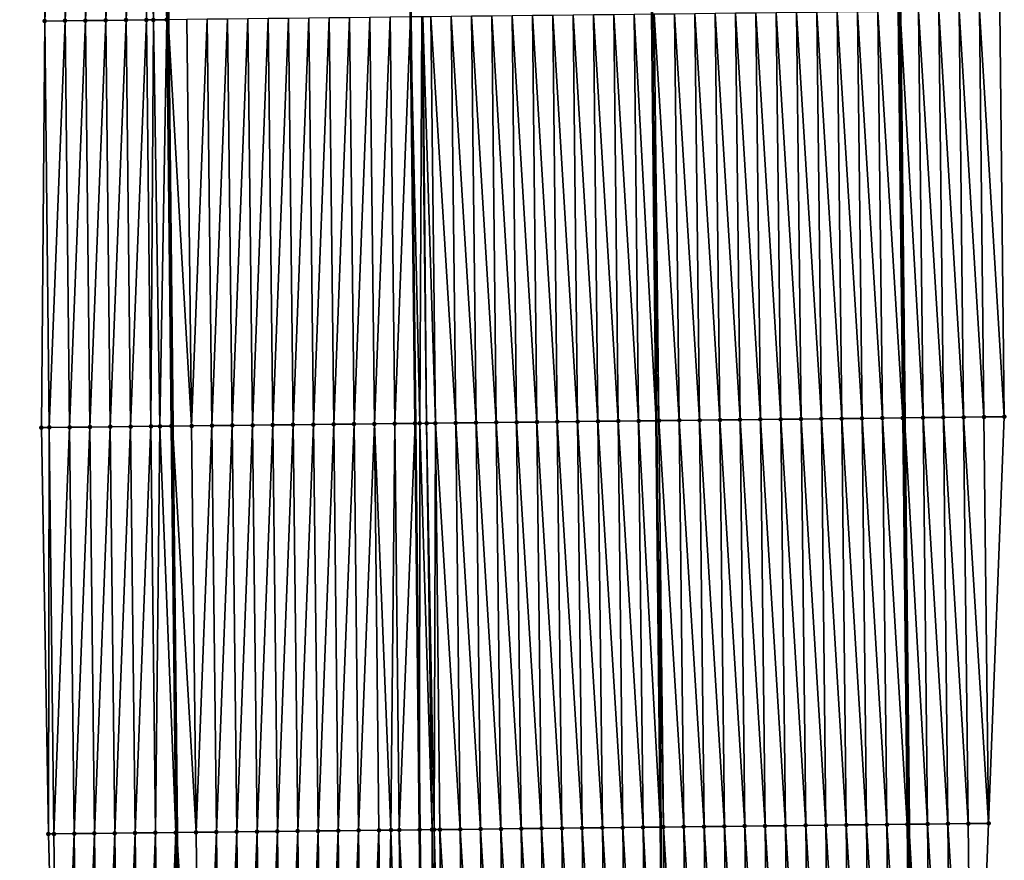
# Model space of a CAD drawing. Header units: feet. Extents: x 2010743 to 2022806, y 818705 to 837694.
# Tile 321 of 531: x 2011468 to 2011517, y 829312 to 829354. Entities that reach past the tile are written whole.
import ezdxf

# ---------------------------------------------------------------- set-up
doc = ezdxf.new("R2010")
doc.units = ezdxf.units.FT
doc.header["$MEASUREMENT"] = 0
for name, color, linetype, lineweight in [('EP_Travel Lane', 172, 'Continuous', 53), ('Road Shots', 141, 'Continuous', 100), ('STRIPING', 60, 'Continuous', 53)]:
    doc.layers.add(name, color=color, linetype=linetype, lineweight=lineweight)
doc.layers.add('I-77-MM17-21_NB-Surface-Border', color=7, linetype='Continuous')
doc.layers.add('I-77-MM17-21_NB-Surface-TIN', color=7, linetype='Continuous')

msp = doc.modelspace()

# ---------------------------------------------------------------- linework, layer by layer
at = {"layer": 'EP_Travel Lane'}
for points in [[(2011510.073, 829513.959, 319.701), (2011510.275, 829493.961, 319.572), (2011510.478, 829473.962, 319.456), (2011510.68, 829453.964, 319.32), (2011510.889, 829433.977, 319.204), (2011511.101, 829413.978, 319.111), (2011511.313, 829393.98, 319.007), (2011511.525, 829373.981, 318.9), (2011511.737, 829353.983, 318.742), (2011511.948, 829333.984, 318.616), (2011512.16, 829313.986, 318.464), (2011512.372, 829293.987, 318.354), (2011512.584, 829273.989, 318.244), (2011512.796, 829253.99, 318.126)], [(2011474.052, 829513.574, 319.955), (2011474.254, 829493.575, 319.824), (2011474.456, 829473.577, 319.69), (2011474.658, 829453.578, 319.544), (2011474.868, 829433.572, 319.424), (2011475.08, 829413.574, 319.31), (2011475.292, 829393.575, 319.206), (2011475.504, 829373.576, 319.098), (2011475.715, 829353.578, 318.956), (2011475.927, 829333.579, 318.852), (2011476.139, 829313.581, 318.726), (2011476.351, 829293.582, 318.597), (2011476.563, 829273.584, 318.471), (2011476.775, 829253.585, 318.372)]]:
    msp.add_polyline3d(points, dxfattribs=at)
at = {"layer": 'I-77-MM17-21_NB-Surface-Border', "color": 3, "linetype": 'Continuous', "lineweight": -3}
for points in [[(2011512.88, 829513.99, 319.618), (2011513.093, 829493.992, 319.485), (2011513.307, 829473.993, 319.372), (2011514.52, 829454.005, 319.215), (2011514.741, 829434.021, 319.101), (2011515.965, 829414.033, 318.979), (2011516.189, 829394.035, 318.871), (2011516.413, 829374.037, 318.757), (2011516.637, 829354.038, 318.609), (2011516.861, 829334.04, 318.463), (2011516.085, 829314.03, 318.341), (2011515.309, 829294.021, 318.255), (2011514.534, 829274.011, 318.177), (2011514.758, 829254.012, 318.068)], [(2011470.951, 829253.521, 318.21), (2011470.584, 829273.518, 318.318), (2011470.355, 829293.516, 318.447), (2011469.819, 829313.511, 318.565), (2011469.473, 829333.508, 318.682), (2011469.64, 829353.511, 318.801), (2011469.416, 829373.509, 318.931), (2011469.192, 829393.507, 319.056), (2011468.968, 829413.506, 319.161), (2011468.744, 829433.504, 319.267), (2011468.409, 829453.513, 319.373), (2011468.695, 829473.516, 319.535), (2011468.477, 829493.514, 319.673), (2011468.407, 829513.514, 319.807)]]:
    msp.add_polyline3d(points, dxfattribs=at)
at = {"layer": 'I-77-MM17-21_NB-Surface-TIN', "color": 128, "linetype": 'Continuous', "lineweight": -3}
for points in [[(2011469.64, 829353.511, 318.801), (2011470.416, 829373.52, 318.96), (2011469.416, 829373.509, 318.931)], [(2011469.64, 829353.511, 318.801), (2011470.64, 829353.522, 318.831), (2011470.416, 829373.52, 318.96)], [(2011470.64, 829353.522, 318.831), (2011471.416, 829373.531, 318.989), (2011470.416, 829373.52, 318.96)], [(2011470.64, 829353.522, 318.831), (2011471.64, 829353.533, 318.86), (2011471.416, 829373.531, 318.989)], [(2011471.64, 829353.533, 318.86), (2011472.416, 829373.542, 319.024), (2011471.416, 829373.531, 318.989)], [(2011471.64, 829353.533, 318.86), (2011472.64, 829353.544, 318.887), (2011472.416, 829373.542, 319.024)], [(2011472.64, 829353.544, 318.887), (2011473.416, 829373.553, 319.036), (2011472.416, 829373.542, 319.024)], [(2011472.64, 829353.544, 318.887), (2011473.64, 829353.555, 318.908), (2011473.416, 829373.553, 319.036)], [(2011473.64, 829353.555, 318.908), (2011474.416, 829373.564, 319.071), (2011473.416, 829373.553, 319.036)], [(2011473.64, 829353.555, 318.908), (2011474.64, 829353.566, 318.938), (2011474.416, 829373.564, 319.071)], [(2011474.989, 829353.57, 318.957), (2011474.816, 829373.569, 319.1), (2011474.416, 829373.564, 319.071)], [(2011474.64, 829353.566, 318.938), (2011474.989, 829353.57, 318.957), (2011474.416, 829373.564, 319.071)], [(2011475.64, 829353.577, 318.954), (2011475.416, 829373.575, 319.098), (2011474.816, 829373.569, 319.1)], [(2011474.989, 829353.57, 318.957), (2011475.64, 829353.577, 318.954), (2011474.816, 829373.569, 319.1)], [(2011475.64, 829353.577, 318.954), (2011475.715, 829353.578, 318.956), (2011475.416, 829373.575, 319.098)], [(2011497.863, 829333.825, 318.855), (2011497.638, 829353.823, 318.97), (2011496.639, 829353.812, 318.981)], [(2011498.862, 829333.836, 318.848), (2011498.638, 829353.835, 318.961), (2011497.638, 829353.823, 318.97)], [(2011497.863, 829333.825, 318.855), (2011498.862, 829333.836, 318.848), (2011497.638, 829353.823, 318.97)], [(2011498.638, 829353.835, 318.961), (2011499.729, 829333.846, 318.833), (2011499.518, 829353.845, 318.946)], [(2011498.862, 829333.836, 318.848), (2011499.729, 829333.846, 318.833), (2011498.638, 829353.835, 318.961)], [(2011499.862, 829333.848, 318.83), (2011499.638, 829353.846, 318.944), (2011499.518, 829353.845, 318.946)], [(2011499.862, 829333.848, 318.83), (2011499.518, 829353.845, 318.946), (2011499.729, 829333.846, 318.833)], [(2011500.862, 829333.859, 318.811), (2011500.638, 829353.857, 318.933), (2011499.638, 829353.846, 318.944)], [(2011499.862, 829333.848, 318.83), (2011500.862, 829333.859, 318.811), (2011499.638, 829353.846, 318.944)], [(2011501.862, 829333.87, 318.782), (2011501.638, 829353.869, 318.907), (2011500.638, 829353.857, 318.933)], [(2011500.862, 829333.859, 318.811), (2011501.862, 829333.87, 318.782), (2011500.638, 829353.857, 318.933)], [(2011502.862, 829333.882, 318.765), (2011502.638, 829353.88, 318.89), (2011501.638, 829353.869, 318.907)], [(2011501.862, 829333.87, 318.782), (2011502.862, 829333.882, 318.765), (2011501.638, 829353.869, 318.907)], [(2011503.862, 829333.893, 318.748), (2011503.638, 829353.891, 318.878), (2011502.638, 829353.88, 318.89)], [(2011502.862, 829333.882, 318.765), (2011503.862, 829333.893, 318.748), (2011502.638, 829353.88, 318.89)], [(2011504.862, 829333.904, 318.733), (2011504.638, 829353.902, 318.87), (2011503.638, 829353.891, 318.878)], [(2011503.862, 829333.893, 318.748), (2011504.862, 829333.904, 318.733), (2011503.638, 829353.891, 318.878)], [(2011505.862, 829333.915, 318.723), (2011505.638, 829353.914, 318.861), (2011504.638, 829353.902, 318.87)], [(2011504.862, 829333.904, 318.733), (2011505.862, 829333.915, 318.723), (2011504.638, 829353.902, 318.87)], [(2011506.862, 829333.927, 318.713), (2011506.638, 829353.925, 318.85), (2011505.638, 829353.914, 318.861)], [(2011505.862, 829333.915, 318.723), (2011506.862, 829333.927, 318.713), (2011505.638, 829353.914, 318.861)], [(2011507.862, 829333.938, 318.699), (2011507.638, 829353.936, 318.836), (2011506.638, 829353.925, 318.85)], [(2011506.862, 829333.927, 318.713), (2011507.862, 829333.938, 318.699), (2011506.638, 829353.925, 318.85)], [(2011508.862, 829333.949, 318.683), (2011508.638, 829353.947, 318.822), (2011507.638, 829353.936, 318.836)], [(2011507.862, 829333.938, 318.699), (2011508.862, 829333.949, 318.683), (2011507.638, 829353.936, 318.836)], [(2011509.862, 829333.96, 318.667), (2011509.638, 829353.959, 318.81), (2011508.638, 829353.947, 318.822)], [(2011508.862, 829333.949, 318.683), (2011509.862, 829333.96, 318.667), (2011508.638, 829353.947, 318.822)], [(2011510.862, 829333.972, 318.654), (2011510.638, 829353.97, 318.79), (2011509.638, 829353.959, 318.81)], [(2011509.862, 829333.96, 318.667), (2011510.862, 829333.972, 318.654), (2011509.638, 829353.959, 318.81)], [(2011511.862, 829333.983, 318.618), (2011511.638, 829353.982, 318.745), (2011510.638, 829353.97, 318.79)], [(2011510.862, 829333.972, 318.654), (2011511.862, 829333.983, 318.618), (2011510.638, 829353.97, 318.79)], [(2011511.638, 829353.982, 318.745), (2011511.948, 829333.984, 318.616), (2011511.737, 829353.983, 318.742)], [(2011511.862, 829333.983, 318.618), (2011511.948, 829333.984, 318.616), (2011511.638, 829353.982, 318.745)], [(2011512.862, 829333.995, 318.596), (2011512.638, 829353.993, 318.721), (2011511.737, 829353.983, 318.742)], [(2011512.862, 829333.995, 318.596), (2011511.737, 829353.983, 318.742), (2011511.948, 829333.984, 318.616)], [(2011513.861, 829334.006, 318.562), (2011513.637, 829354.004, 318.691), (2011512.638, 829353.993, 318.721)], [(2011512.862, 829333.995, 318.596), (2011513.861, 829334.006, 318.562), (2011512.638, 829353.993, 318.721)], [(2011514.861, 829334.017, 318.522), (2011514.637, 829354.016, 318.666), (2011513.637, 829354.004, 318.691)], [(2011513.861, 829334.006, 318.562), (2011514.861, 829334.017, 318.522), (2011513.637, 829354.004, 318.691)], [(2011515.861, 829334.029, 318.491), (2011515.637, 829354.027, 318.637), (2011514.637, 829354.016, 318.666)], [(2011514.861, 829334.017, 318.522), (2011515.861, 829334.029, 318.491), (2011514.637, 829354.016, 318.666)], [(2011516.861, 829334.04, 318.463), (2011516.637, 829354.038, 318.609), (2011515.637, 829354.027, 318.637)], [(2011515.861, 829334.029, 318.491), (2011516.861, 829334.04, 318.463), (2011515.637, 829354.027, 318.637)], [(2011469.473, 829333.508, 318.682), (2011469.864, 829333.512, 318.694), (2011469.64, 829353.511, 318.801)], [(2011469.864, 829333.512, 318.694), (2011470.64, 829353.522, 318.831), (2011469.64, 829353.511, 318.801)], [(2011469.864, 829333.512, 318.694), (2011470.864, 829333.523, 318.72), (2011470.64, 829353.522, 318.831)], [(2011470.864, 829333.523, 318.72), (2011471.64, 829353.533, 318.86), (2011470.64, 829353.522, 318.831)], [(2011470.864, 829333.523, 318.72), (2011471.864, 829333.534, 318.749), (2011471.64, 829353.533, 318.86)], [(2011471.864, 829333.534, 318.749), (2011472.64, 829353.544, 318.887), (2011471.64, 829353.533, 318.86)], [(2011471.864, 829333.534, 318.749), (2011472.864, 829333.545, 318.784), (2011472.64, 829353.544, 318.887)], [(2011472.864, 829333.545, 318.784), (2011473.64, 829353.555, 318.908), (2011472.64, 829353.544, 318.887)], [(2011472.864, 829333.545, 318.784), (2011473.864, 829333.556, 318.806), (2011473.64, 829353.555, 318.908)], [(2011473.864, 829333.556, 318.806), (2011474.64, 829353.566, 318.938), (2011473.64, 829353.555, 318.908)], [(2011473.864, 829333.556, 318.806), (2011474.864, 829333.568, 318.838), (2011474.64, 829353.566, 318.938)], [(2011474.864, 829333.568, 318.838), (2011474.989, 829353.57, 318.957), (2011474.64, 829353.566, 318.938)], [(2011474.864, 829333.568, 318.838), (2011475.304, 829333.572, 318.852), (2011474.989, 829353.57, 318.957)], [(2011475.304, 829333.572, 318.852), (2011475.64, 829353.577, 318.954), (2011474.989, 829353.57, 318.957)], [(2011475.304, 829333.572, 318.852), (2011475.864, 829333.579, 318.852), (2011475.64, 829353.577, 318.954)], [(2011475.64, 829353.577, 318.954), (2011475.927, 829333.579, 318.852), (2011475.715, 829353.578, 318.956)], [(2011475.864, 829333.579, 318.852), (2011475.927, 829333.579, 318.852), (2011475.64, 829353.577, 318.954)], [(2011476.864, 829333.59, 318.861), (2011476.64, 829353.588, 318.97), (2011475.715, 829353.578, 318.956)], [(2011476.864, 829333.59, 318.861), (2011475.715, 829353.578, 318.956), (2011475.927, 829333.579, 318.852)], [(2011476.864, 829333.59, 318.861), (2011477.64, 829353.599, 318.982), (2011476.64, 829353.588, 318.97)], [(2011476.864, 829333.59, 318.861), (2011477.864, 829333.601, 318.871), (2011477.64, 829353.599, 318.982)], [(2011477.864, 829333.601, 318.871), (2011478.64, 829353.61, 318.995), (2011477.64, 829353.599, 318.982)], [(2011477.864, 829333.601, 318.871), (2011478.864, 829333.612, 318.884), (2011478.64, 829353.61, 318.995)], [(2011478.864, 829333.612, 318.884), (2011479.64, 829353.622, 319.009), (2011478.64, 829353.61, 318.995)], [(2011478.864, 829333.612, 318.884), (2011479.864, 829333.623, 318.899), (2011479.64, 829353.622, 319.009)], [(2011479.864, 829333.623, 318.899), (2011480.64, 829353.633, 319.021), (2011479.64, 829353.622, 319.009)], [(2011479.864, 829333.623, 318.899), (2011480.864, 829333.634, 318.912), (2011480.64, 829353.633, 319.021)], [(2011480.864, 829333.634, 318.912), (2011481.639, 829353.644, 319.031), (2011480.64, 829353.633, 319.021)], [(2011480.864, 829333.634, 318.912), (2011481.864, 829333.645, 318.921), (2011481.639, 829353.644, 319.031)], [(2011481.864, 829333.645, 318.921), (2011482.639, 829353.655, 319.041), (2011481.639, 829353.644, 319.031)], [(2011481.864, 829333.645, 318.921), (2011482.863, 829333.657, 318.935), (2011482.639, 829353.655, 319.041)], [(2011482.863, 829333.657, 318.935), (2011483.639, 829353.666, 319.052), (2011482.639, 829353.655, 319.041)], [(2011482.863, 829333.657, 318.935), (2011483.863, 829333.668, 318.948), (2011483.639, 829353.666, 319.052)], [(2011483.863, 829333.668, 318.948), (2011484.639, 829353.677, 319.066), (2011483.639, 829353.666, 319.052)], [(2011483.863, 829333.668, 318.948), (2011484.863, 829333.679, 318.961), (2011484.639, 829353.677, 319.066)], [(2011484.863, 829333.679, 318.961), (2011485.639, 829353.688, 319.083), (2011484.639, 829353.677, 319.066)], [(2011484.863, 829333.679, 318.961), (2011485.863, 829333.69, 318.976), (2011485.639, 829353.688, 319.083)], [(2011485.863, 829333.69, 318.976), (2011486.639, 829353.699, 319.104), (2011485.639, 829353.688, 319.083)], [(2011485.863, 829333.69, 318.976), (2011486.863, 829333.701, 318.996), (2011486.639, 829353.699, 319.104)], [(2011486.863, 829333.701, 318.996), (2011487.639, 829353.711, 319.111), (2011486.639, 829353.699, 319.104)], [(2011486.863, 829333.701, 318.996), (2011487.863, 829333.712, 319.004), (2011487.639, 829353.711, 319.111)], [(2011488.098, 829333.715, 319.004), (2011488.203, 829353.717, 319.12), (2011487.639, 829353.711, 319.111)], [(2011488.098, 829333.715, 319.004), (2011487.639, 829353.711, 319.111), (2011487.863, 829333.712, 319.004)], [(2011488.098, 829333.715, 319.004), (2011488.43, 829333.719, 319.003), (2011488.203, 829353.717, 319.12)], [(2011488.43, 829333.719, 319.003), (2011488.246, 829353.717, 319.12), (2011488.203, 829353.717, 319.12)], [(2011488.863, 829333.723, 318.998), (2011488.639, 829353.722, 319.117), (2011488.246, 829353.717, 319.12)], [(2011488.43, 829333.719, 319.003), (2011488.863, 829333.723, 318.998), (2011488.246, 829353.717, 319.12)], [(2011489.863, 829333.735, 318.98), (2011489.639, 829353.733, 319.1), (2011488.639, 829353.722, 319.117)], [(2011488.863, 829333.723, 318.998), (2011489.863, 829333.735, 318.98), (2011488.639, 829353.722, 319.117)], [(2011490.863, 829333.746, 318.963), (2011490.639, 829353.744, 319.082), (2011489.639, 829353.733, 319.1)], [(2011489.863, 829333.735, 318.98), (2011490.863, 829333.746, 318.963), (2011489.639, 829353.733, 319.1)], [(2011491.863, 829333.757, 318.943), (2011491.639, 829353.756, 319.063), (2011490.639, 829353.744, 319.082)], [(2011490.863, 829333.746, 318.963), (2011491.863, 829333.757, 318.943), (2011490.639, 829353.744, 319.082)], [(2011492.863, 829333.769, 318.928), (2011492.639, 829353.767, 319.046), (2011491.639, 829353.756, 319.063)], [(2011491.863, 829333.757, 318.943), (2011492.863, 829333.769, 318.928), (2011491.639, 829353.756, 319.063)], [(2011493.863, 829333.78, 318.915), (2011493.639, 829353.778, 319.03), (2011492.639, 829353.767, 319.046)], [(2011492.863, 829333.769, 318.928), (2011493.863, 829333.78, 318.915), (2011492.639, 829353.767, 319.046)], [(2011494.863, 829333.791, 318.894), (2011494.639, 829353.79, 319.012), (2011493.639, 829353.778, 319.03)], [(2011493.863, 829333.78, 318.915), (2011494.863, 829333.791, 318.894), (2011493.639, 829353.778, 319.03)], [(2011495.863, 829333.803, 318.877), (2011495.639, 829353.801, 318.996), (2011494.639, 829353.79, 319.012)], [(2011494.863, 829333.791, 318.894), (2011495.863, 829333.803, 318.877), (2011494.639, 829353.79, 319.012)], [(2011496.863, 829333.814, 318.864), (2011496.639, 829353.812, 318.981), (2011495.639, 829353.801, 318.996)], [(2011495.863, 829333.803, 318.877), (2011496.863, 829333.814, 318.864), (2011495.639, 829353.801, 318.996)], [(2011496.863, 829333.814, 318.864), (2011497.863, 829333.825, 318.855), (2011496.639, 829353.812, 318.981)], [(2011510.086, 829313.962, 318.516), (2011509.862, 829333.96, 318.667), (2011508.862, 829333.949, 318.683)], [(2011511.086, 829313.974, 318.499), (2011510.862, 829333.972, 318.654), (2011509.862, 829333.96, 318.667)], [(2011510.086, 829313.962, 318.516), (2011511.086, 829313.974, 318.499), (2011509.862, 829333.96, 318.667)], [(2011512.086, 829313.985, 318.467), (2011511.862, 829333.983, 318.618), (2011510.862, 829333.972, 318.654)], [(2011511.086, 829313.974, 318.499), (2011512.086, 829313.985, 318.467), (2011510.862, 829333.972, 318.654)], [(2011511.862, 829333.983, 318.618), (2011512.16, 829313.986, 318.464), (2011511.948, 829333.984, 318.616)], [(2011512.086, 829313.985, 318.467), (2011512.16, 829313.986, 318.464), (2011511.862, 829333.983, 318.618)], [(2011513.086, 829313.996, 318.431), (2011512.862, 829333.995, 318.596), (2011511.948, 829333.984, 318.616)], [(2011513.086, 829313.996, 318.431), (2011511.948, 829333.984, 318.616), (2011512.16, 829313.986, 318.464)], [(2011514.085, 829314.008, 318.398), (2011513.861, 829334.006, 318.562), (2011512.862, 829333.995, 318.596)], [(2011513.086, 829313.996, 318.431), (2011514.085, 829314.008, 318.398), (2011512.862, 829333.995, 318.596)], [(2011515.085, 829314.019, 318.368), (2011514.861, 829334.017, 318.522), (2011513.861, 829334.006, 318.562)], [(2011514.085, 829314.008, 318.398), (2011515.085, 829314.019, 318.368), (2011513.861, 829334.006, 318.562)], [(2011516.085, 829314.03, 318.341), (2011515.861, 829334.029, 318.491), (2011514.861, 829334.017, 318.522)], [(2011515.085, 829314.019, 318.368), (2011516.085, 829314.03, 318.341), (2011514.861, 829334.017, 318.522)], [(2011516.085, 829314.03, 318.341), (2011516.861, 829334.04, 318.463), (2011515.861, 829334.029, 318.491)], [(2011469.819, 829313.511, 318.565), (2011469.864, 829333.512, 318.694), (2011469.473, 829333.508, 318.682)], [(2011469.819, 829313.511, 318.565), (2011470.088, 829313.514, 318.573), (2011469.864, 829333.512, 318.694)], [(2011470.088, 829313.514, 318.573), (2011470.864, 829333.523, 318.72), (2011469.864, 829333.512, 318.694)], [(2011470.088, 829313.514, 318.573), (2011471.088, 829313.525, 318.603), (2011470.864, 829333.523, 318.72)], [(2011471.088, 829313.525, 318.603), (2011471.864, 829333.534, 318.749), (2011470.864, 829333.523, 318.72)], [(2011471.088, 829313.525, 318.603), (2011472.088, 829313.536, 318.63), (2011471.864, 829333.534, 318.749)], [(2011472.088, 829313.536, 318.63), (2011472.864, 829333.545, 318.784), (2011471.864, 829333.534, 318.749)], [(2011472.088, 829313.536, 318.63), (2011473.088, 829313.547, 318.661), (2011472.864, 829333.545, 318.784)], [(2011473.088, 829313.547, 318.661), (2011473.864, 829333.556, 318.806), (2011472.864, 829333.545, 318.784)], [(2011473.088, 829313.547, 318.661), (2011474.088, 829313.558, 318.69), (2011473.864, 829333.556, 318.806)], [(2011474.088, 829313.558, 318.69), (2011474.864, 829333.568, 318.838), (2011473.864, 829333.556, 318.806)], [(2011474.088, 829313.558, 318.69), (2011475.088, 829313.569, 318.723), (2011474.864, 829333.568, 318.838)], [(2011475.088, 829313.569, 318.723), (2011475.304, 829333.572, 318.852), (2011474.864, 829333.568, 318.838)], [(2011475.088, 829313.569, 318.723), (2011476.088, 829313.58, 318.725), (2011475.304, 829333.572, 318.852)], [(2011476.088, 829313.58, 318.725), (2011475.864, 829333.579, 318.852), (2011475.304, 829333.572, 318.852)], [(2011475.864, 829333.579, 318.852), (2011476.139, 829313.581, 318.726), (2011475.927, 829333.579, 318.852)], [(2011476.088, 829313.58, 318.725), (2011476.139, 829313.581, 318.726), (2011475.864, 829333.579, 318.852)], [(2011477.088, 829313.591, 318.736), (2011476.864, 829333.59, 318.861), (2011475.927, 829333.579, 318.852)], [(2011477.088, 829313.591, 318.736), (2011475.927, 829333.579, 318.852), (2011476.139, 829313.581, 318.726)], [(2011477.088, 829313.591, 318.736), (2011477.864, 829333.601, 318.871), (2011476.864, 829333.59, 318.861)], [(2011477.088, 829313.591, 318.736), (2011478.088, 829313.603, 318.749), (2011477.864, 829333.601, 318.871)], [(2011478.088, 829313.603, 318.749), (2011478.864, 829333.612, 318.884), (2011477.864, 829333.601, 318.871)], [(2011478.088, 829313.603, 318.749), (2011479.088, 829313.614, 318.763), (2011478.864, 829333.612, 318.884)], [(2011479.088, 829313.614, 318.763), (2011479.864, 829333.623, 318.899), (2011478.864, 829333.612, 318.884)], [(2011479.088, 829313.614, 318.763), (2011480.088, 829313.625, 318.775), (2011479.864, 829333.623, 318.899)], [(2011480.088, 829313.625, 318.775), (2011480.864, 829333.634, 318.912), (2011479.864, 829333.623, 318.899)], [(2011480.088, 829313.625, 318.775), (2011481.088, 829313.636, 318.784), (2011480.864, 829333.634, 318.912)], [(2011481.088, 829313.636, 318.784), (2011481.864, 829333.645, 318.921), (2011480.864, 829333.634, 318.912)], [(2011481.088, 829313.636, 318.784), (2011482.088, 829313.647, 318.793), (2011481.864, 829333.645, 318.921)], [(2011482.088, 829313.647, 318.793), (2011482.863, 829333.657, 318.935), (2011481.864, 829333.645, 318.921)], [(2011482.088, 829313.647, 318.793), (2011483.087, 829313.658, 318.804), (2011482.863, 829333.657, 318.935)], [(2011483.087, 829313.658, 318.804), (2011483.863, 829333.668, 318.948), (2011482.863, 829333.657, 318.935)], [(2011483.087, 829313.658, 318.804), (2011484.087, 829313.669, 318.815), (2011483.863, 829333.668, 318.948)], [(2011484.087, 829313.669, 318.815), (2011484.863, 829333.679, 318.961), (2011483.863, 829333.668, 318.948)], [(2011484.087, 829313.669, 318.815), (2011485.087, 829313.68, 318.829), (2011484.863, 829333.679, 318.961)], [(2011485.087, 829313.68, 318.829), (2011485.863, 829333.69, 318.976), (2011484.863, 829333.679, 318.961)], [(2011485.087, 829313.68, 318.829), (2011486.087, 829313.692, 318.846), (2011485.863, 829333.69, 318.976)], [(2011486.678, 829313.698, 318.86), (2011486.863, 829333.701, 318.996), (2011485.863, 829333.69, 318.976)], [(2011486.087, 829313.692, 318.846), (2011486.678, 829313.698, 318.86), (2011485.863, 829333.69, 318.976)], [(2011486.678, 829313.698, 318.86), (2011487.087, 829313.703, 318.866), (2011486.863, 829333.701, 318.996)], [(2011487.087, 829313.703, 318.866), (2011487.863, 829333.712, 319.004), (2011486.863, 829333.701, 318.996)], [(2011487.087, 829313.703, 318.866), (2011488.087, 829313.714, 318.873), (2011487.863, 829333.712, 319.004)], [(2011488.098, 829333.715, 319.004), (2011487.863, 829333.712, 319.004), (2011488.087, 829313.714, 318.873)], [(2011488.702, 829313.721, 318.877), (2011488.098, 829333.715, 319.004), (2011488.087, 829313.714, 318.873)], [(2011488.702, 829313.721, 318.877), (2011488.43, 829333.719, 319.003), (2011488.098, 829333.715, 319.004)], [(2011488.803, 829313.722, 318.877), (2011488.863, 829333.723, 318.998), (2011488.43, 829333.719, 319.003)], [(2011488.702, 829313.721, 318.877), (2011488.803, 829313.722, 318.877), (2011488.43, 829333.719, 319.003)], [(2011488.803, 829313.722, 318.877), (2011489.087, 829313.725, 318.875), (2011488.863, 829333.723, 318.998)], [(2011490.087, 829313.736, 318.856), (2011489.863, 829333.735, 318.98), (2011488.863, 829333.723, 318.998)], [(2011489.087, 829313.725, 318.875), (2011490.087, 829313.736, 318.856), (2011488.863, 829333.723, 318.998)], [(2011491.087, 829313.748, 318.838), (2011490.863, 829333.746, 318.963), (2011489.863, 829333.735, 318.98)], [(2011490.087, 829313.736, 318.856), (2011491.087, 829313.748, 318.838), (2011489.863, 829333.735, 318.98)], [(2011492.087, 829313.759, 318.817), (2011491.863, 829333.757, 318.943), (2011490.863, 829333.746, 318.963)], [(2011491.087, 829313.748, 318.838), (2011492.087, 829313.759, 318.817), (2011490.863, 829333.746, 318.963)], [(2011493.087, 829313.77, 318.801), (2011492.863, 829333.769, 318.928), (2011491.863, 829333.757, 318.943)], [(2011492.087, 829313.759, 318.817), (2011493.087, 829313.77, 318.801), (2011491.863, 829333.757, 318.943)], [(2011494.087, 829313.782, 318.787), (2011493.863, 829333.78, 318.915), (2011492.863, 829333.769, 318.928)], [(2011493.087, 829313.77, 318.801), (2011494.087, 829313.782, 318.787), (2011492.863, 829333.769, 318.928)], [(2011495.087, 829313.793, 318.769), (2011494.863, 829333.791, 318.894), (2011493.863, 829333.78, 318.915)], [(2011494.087, 829313.782, 318.787), (2011495.087, 829313.793, 318.769), (2011493.863, 829333.78, 318.915)], [(2011496.087, 829313.804, 318.754), (2011495.863, 829333.803, 318.877), (2011494.863, 829333.791, 318.894)], [(2011495.087, 829313.793, 318.769), (2011496.087, 829313.804, 318.754), (2011494.863, 829333.791, 318.894)], [(2011497.087, 829313.815, 318.738), (2011496.863, 829333.814, 318.864), (2011495.863, 829333.803, 318.877)], [(2011496.087, 829313.804, 318.754), (2011497.087, 829313.815, 318.738), (2011495.863, 829333.803, 318.877)], [(2011498.087, 829313.827, 318.728), (2011497.863, 829333.825, 318.855), (2011496.863, 829333.814, 318.864)], [(2011497.087, 829313.815, 318.738), (2011498.087, 829313.827, 318.728), (2011496.863, 829333.814, 318.864)], [(2011499.086, 829313.838, 318.716), (2011498.862, 829333.836, 318.848), (2011497.863, 829333.825, 318.855)], [(2011498.087, 829313.827, 318.728), (2011499.086, 829313.838, 318.716), (2011497.863, 829333.825, 318.855)], [(2011498.862, 829333.836, 318.848), (2011499.941, 829313.848, 318.7), (2011499.729, 829333.846, 318.833)], [(2011499.086, 829313.838, 318.716), (2011499.941, 829313.848, 318.7), (2011498.862, 829333.836, 318.848)], [(2011500.086, 829313.849, 318.698), (2011499.862, 829333.848, 318.83), (2011499.729, 829333.846, 318.833)], [(2011500.086, 829313.849, 318.698), (2011499.729, 829333.846, 318.833), (2011499.941, 829313.848, 318.7)], [(2011501.086, 829313.861, 318.677), (2011500.862, 829333.859, 318.811), (2011499.862, 829333.848, 318.83)], [(2011500.086, 829313.849, 318.698), (2011501.086, 829313.861, 318.677), (2011499.862, 829333.848, 318.83)], [(2011502.086, 829313.872, 318.65), (2011501.862, 829333.87, 318.782), (2011500.862, 829333.859, 318.811)], [(2011501.086, 829313.861, 318.677), (2011502.086, 829313.872, 318.65), (2011500.862, 829333.859, 318.811)], [(2011503.086, 829313.883, 318.629), (2011502.862, 829333.882, 318.765), (2011501.862, 829333.87, 318.782)], [(2011502.086, 829313.872, 318.65), (2011503.086, 829313.883, 318.629), (2011501.862, 829333.87, 318.782)], [(2011504.086, 829313.895, 318.61), (2011503.862, 829333.893, 318.748), (2011502.862, 829333.882, 318.765)], [(2011503.086, 829313.883, 318.629), (2011504.086, 829313.895, 318.61), (2011502.862, 829333.882, 318.765)], [(2011505.086, 829313.906, 318.593), (2011504.862, 829333.904, 318.733), (2011503.862, 829333.893, 318.748)], [(2011504.086, 829313.895, 318.61), (2011505.086, 829313.906, 318.593), (2011503.862, 829333.893, 318.748)], [(2011506.086, 829313.917, 318.58), (2011505.862, 829333.915, 318.723), (2011504.862, 829333.904, 318.733)], [(2011505.086, 829313.906, 318.593), (2011506.086, 829313.917, 318.58), (2011504.862, 829333.904, 318.733)], [(2011507.086, 829313.928, 318.567), (2011506.862, 829333.927, 318.713), (2011505.862, 829333.915, 318.723)], [(2011506.086, 829313.917, 318.58), (2011507.086, 829313.928, 318.567), (2011505.862, 829333.915, 318.723)], [(2011508.086, 829313.94, 318.552), (2011507.862, 829333.938, 318.699), (2011506.862, 829333.927, 318.713)], [(2011507.086, 829313.928, 318.567), (2011508.086, 829313.94, 318.552), (2011506.862, 829333.927, 318.713)], [(2011509.086, 829313.951, 318.533), (2011508.862, 829333.949, 318.683), (2011507.862, 829333.938, 318.699)], [(2011508.086, 829313.94, 318.552), (2011509.086, 829313.951, 318.533), (2011507.862, 829333.938, 318.699)], [(2011509.086, 829313.951, 318.533), (2011510.086, 829313.962, 318.516), (2011508.862, 829333.949, 318.683)], [(2011478.312, 829293.604, 318.621), (2011479.088, 829313.614, 318.763), (2011478.088, 829313.603, 318.749)], [(2011478.312, 829293.604, 318.621), (2011479.312, 829293.615, 318.634), (2011479.088, 829313.614, 318.763)], [(2011479.312, 829293.615, 318.634), (2011480.088, 829313.625, 318.775), (2011479.088, 829313.614, 318.763)], [(2011479.312, 829293.615, 318.634), (2011480.312, 829293.626, 318.647), (2011480.088, 829313.625, 318.775)], [(2011480.312, 829293.626, 318.647), (2011481.088, 829313.636, 318.784), (2011480.088, 829313.625, 318.775)], [(2011480.312, 829293.626, 318.647), (2011481.312, 829293.638, 318.657), (2011481.088, 829313.636, 318.784)], [(2011481.312, 829293.638, 318.657), (2011482.088, 829313.647, 318.793), (2011481.088, 829313.636, 318.784)], [(2011481.312, 829293.638, 318.657), (2011482.312, 829293.649, 318.667), (2011482.088, 829313.647, 318.793)], [(2011482.312, 829293.649, 318.667), (2011483.087, 829313.658, 318.804), (2011482.088, 829313.647, 318.793)], [(2011482.312, 829293.649, 318.667), (2011483.311, 829293.66, 318.677), (2011483.087, 829313.658, 318.804)], [(2011483.311, 829293.66, 318.677), (2011484.087, 829313.669, 318.815), (2011483.087, 829313.658, 318.804)], [(2011483.311, 829293.66, 318.677), (2011484.311, 829293.671, 318.687), (2011484.087, 829313.669, 318.815)], [(2011484.311, 829293.671, 318.687), (2011485.087, 829313.68, 318.829), (2011484.087, 829313.669, 318.815)], [(2011484.311, 829293.671, 318.687), (2011485.311, 829293.682, 318.701), (2011485.087, 829313.68, 318.829)], [(2011485.311, 829293.682, 318.701), (2011486.087, 829313.692, 318.846), (2011485.087, 829313.68, 318.829)], [(2011485.311, 829293.682, 318.701), (2011486.311, 829293.693, 318.716), (2011486.087, 829313.692, 318.846)], [(2011486.311, 829293.693, 318.716), (2011486.678, 829313.698, 318.86), (2011486.087, 829313.692, 318.846)], [(2011486.311, 829293.693, 318.716), (2011487.311, 829293.704, 318.733), (2011486.678, 829313.698, 318.86)], [(2011487.311, 829293.704, 318.733), (2011487.087, 829313.703, 318.866), (2011486.678, 829313.698, 318.86)], [(2011488.091, 829293.713, 318.743), (2011488.087, 829313.714, 318.873), (2011487.087, 829313.703, 318.866)], [(2011487.311, 829293.704, 318.733), (2011488.091, 829293.713, 318.743), (2011487.087, 829313.703, 318.866)], [(2011488.712, 829293.72, 318.744), (2011488.702, 829313.721, 318.877), (2011488.087, 829313.714, 318.873)], [(2011488.49, 829293.718, 318.745), (2011488.712, 829293.72, 318.744), (2011488.087, 829313.714, 318.873)], [(2011488.49, 829293.718, 318.745), (2011488.087, 829313.714, 318.873), (2011488.311, 829293.716, 318.744)], [(2011488.091, 829293.713, 318.743), (2011488.311, 829293.716, 318.744), (2011488.087, 829313.714, 318.873)], [(2011488.712, 829293.72, 318.744), (2011488.803, 829313.722, 318.877), (2011488.702, 829313.721, 318.877)], [(2011488.712, 829293.72, 318.744), (2011489.311, 829293.727, 318.738), (2011488.803, 829313.722, 318.877)], [(2011489.311, 829293.727, 318.738), (2011489.087, 829313.725, 318.875), (2011488.803, 829313.722, 318.877)], [(2011490.311, 829293.738, 318.719), (2011490.087, 829313.736, 318.856), (2011489.087, 829313.725, 318.875)], [(2011489.311, 829293.727, 318.738), (2011490.311, 829293.738, 318.719), (2011489.087, 829313.725, 318.875)], [(2011491.311, 829293.749, 318.702), (2011491.087, 829313.748, 318.838), (2011490.087, 829313.736, 318.856)], [(2011490.311, 829293.738, 318.719), (2011491.311, 829293.749, 318.702), (2011490.087, 829313.736, 318.856)], [(2011492.311, 829293.761, 318.683), (2011492.087, 829313.759, 318.817), (2011491.087, 829313.748, 318.838)], [(2011491.311, 829293.749, 318.702), (2011492.311, 829293.761, 318.683), (2011491.087, 829313.748, 318.838)], [(2011493.311, 829293.772, 318.667), (2011493.087, 829313.77, 318.801), (2011492.087, 829313.759, 318.817)], [(2011492.311, 829293.761, 318.683), (2011493.311, 829293.772, 318.667), (2011492.087, 829313.759, 318.817)], [(2011494.311, 829293.783, 318.653), (2011494.087, 829313.782, 318.787), (2011493.087, 829313.77, 318.801)], [(2011493.311, 829293.772, 318.667), (2011494.311, 829293.783, 318.653), (2011493.087, 829313.77, 318.801)], [(2011495.311, 829293.795, 318.633), (2011495.087, 829313.793, 318.769), (2011494.087, 829313.782, 318.787)], [(2011494.311, 829293.783, 318.653), (2011495.311, 829293.795, 318.633), (2011494.087, 829313.782, 318.787)], [(2011496.311, 829293.806, 318.617), (2011496.087, 829313.804, 318.754), (2011495.087, 829313.793, 318.769)], [(2011495.311, 829293.795, 318.633), (2011496.311, 829293.806, 318.617), (2011495.087, 829313.793, 318.769)], [(2011497.311, 829293.817, 318.602), (2011497.087, 829313.815, 318.738), (2011496.087, 829313.804, 318.754)], [(2011496.311, 829293.806, 318.617), (2011497.311, 829293.817, 318.602), (2011496.087, 829313.804, 318.754)], [(2011498.311, 829293.828, 318.593), (2011498.087, 829313.827, 318.728), (2011497.087, 829313.815, 318.738)], [(2011497.311, 829293.817, 318.602), (2011498.311, 829293.828, 318.593), (2011497.087, 829313.815, 318.738)], [(2011499.31, 829293.84, 318.586), (2011499.086, 829313.838, 318.716), (2011498.087, 829313.827, 318.728)], [(2011498.311, 829293.828, 318.593), (2011499.31, 829293.84, 318.586), (2011498.087, 829313.827, 318.728)], [(2011499.086, 829313.838, 318.716), (2011500.153, 829293.849, 318.573), (2011499.941, 829313.848, 318.7)], [(2011499.31, 829293.84, 318.586), (2011500.153, 829293.849, 318.573), (2011499.086, 829313.838, 318.716)], [(2011500.31, 829293.851, 318.57), (2011500.086, 829313.849, 318.698), (2011499.941, 829313.848, 318.7)], [(2011500.31, 829293.851, 318.57), (2011499.941, 829313.848, 318.7), (2011500.153, 829293.849, 318.573)], [(2011501.31, 829293.862, 318.551), (2011501.086, 829313.861, 318.677), (2011500.086, 829313.849, 318.698)], [(2011500.31, 829293.851, 318.57), (2011501.31, 829293.862, 318.551), (2011500.086, 829313.849, 318.698)], [(2011502.31, 829293.874, 318.528), (2011502.086, 829313.872, 318.65), (2011501.086, 829313.861, 318.677)], [(2011501.31, 829293.862, 318.551), (2011502.31, 829293.874, 318.528), (2011501.086, 829313.861, 318.677)], [(2011503.31, 829293.885, 318.507), (2011503.086, 829313.883, 318.629), (2011502.086, 829313.872, 318.65)], [(2011502.31, 829293.874, 318.528), (2011503.31, 829293.885, 318.507), (2011502.086, 829313.872, 318.65)], [(2011504.31, 829293.896, 318.491), (2011504.086, 829313.895, 318.61), (2011503.086, 829313.883, 318.629)], [(2011503.31, 829293.885, 318.507), (2011504.31, 829293.896, 318.491), (2011503.086, 829313.883, 318.629)], [(2011505.31, 829293.907, 318.476), (2011505.086, 829313.906, 318.593), (2011504.086, 829313.895, 318.61)], [(2011504.31, 829293.896, 318.491), (2011505.31, 829293.907, 318.476), (2011504.086, 829313.895, 318.61)], [(2011506.31, 829293.919, 318.465), (2011506.086, 829313.917, 318.58), (2011505.086, 829313.906, 318.593)], [(2011505.31, 829293.907, 318.476), (2011506.31, 829293.919, 318.465), (2011505.086, 829313.906, 318.593)], [(2011507.31, 829293.93, 318.452), (2011507.086, 829313.928, 318.567), (2011506.086, 829313.917, 318.58)], [(2011506.31, 829293.919, 318.465), (2011507.31, 829293.93, 318.452), (2011506.086, 829313.917, 318.58)], [(2011508.31, 829293.941, 318.436), (2011508.086, 829313.94, 318.552), (2011507.086, 829313.928, 318.567)], [(2011507.31, 829293.93, 318.452), (2011508.31, 829293.941, 318.436), (2011507.086, 829313.928, 318.567)], [(2011509.31, 829293.953, 318.422), (2011509.086, 829313.951, 318.533), (2011508.086, 829313.94, 318.552)], [(2011508.31, 829293.941, 318.436), (2011509.31, 829293.953, 318.422), (2011508.086, 829313.94, 318.552)], [(2011510.31, 829293.964, 318.407), (2011510.086, 829313.962, 318.516), (2011509.086, 829313.951, 318.533)], [(2011509.31, 829293.953, 318.422), (2011510.31, 829293.964, 318.407), (2011509.086, 829313.951, 318.533)], [(2011511.31, 829293.975, 318.386), (2011511.086, 829313.974, 318.499), (2011510.086, 829313.962, 318.516)], [(2011510.31, 829293.964, 318.407), (2011511.31, 829293.975, 318.386), (2011510.086, 829313.962, 318.516)], [(2011512.31, 829293.987, 318.356), (2011512.086, 829313.985, 318.467), (2011511.086, 829313.974, 318.499)], [(2011511.31, 829293.975, 318.386), (2011512.31, 829293.987, 318.356), (2011511.086, 829313.974, 318.499)], [(2011512.086, 829313.985, 318.467), (2011512.372, 829293.987, 318.354), (2011512.16, 829313.986, 318.464)], [(2011512.31, 829293.987, 318.356), (2011512.372, 829293.987, 318.354), (2011512.086, 829313.985, 318.467)], [(2011513.31, 829293.998, 318.325), (2011513.086, 829313.996, 318.431), (2011512.16, 829313.986, 318.464)], [(2011513.31, 829293.998, 318.325), (2011512.16, 829313.986, 318.464), (2011512.372, 829293.987, 318.354)], [(2011514.31, 829294.009, 318.291), (2011514.085, 829314.008, 318.398), (2011513.086, 829313.996, 318.431)], [(2011513.31, 829293.998, 318.325), (2011514.31, 829294.009, 318.291), (2011513.086, 829313.996, 318.431)], [(2011515.309, 829294.021, 318.255), (2011515.085, 829314.019, 318.368), (2011514.085, 829314.008, 318.398)], [(2011514.31, 829294.009, 318.291), (2011515.309, 829294.021, 318.255), (2011514.085, 829314.008, 318.398)], [(2011515.309, 829294.021, 318.255), (2011516.085, 829314.03, 318.341), (2011515.085, 829314.019, 318.368)], [(2011470.355, 829293.516, 318.447), (2011470.088, 829313.514, 318.573), (2011469.819, 829313.511, 318.565)], [(2011470.355, 829293.516, 318.447), (2011471.088, 829313.525, 318.603), (2011470.088, 829313.514, 318.573)], [(2011470.355, 829293.516, 318.447), (2011471.312, 829293.527, 318.474), (2011471.088, 829313.525, 318.603)], [(2011471.312, 829293.527, 318.474), (2011472.088, 829313.536, 318.63), (2011471.088, 829313.525, 318.603)], [(2011471.312, 829293.527, 318.474), (2011472.312, 829293.538, 318.503), (2011472.088, 829313.536, 318.63)], [(2011472.312, 829293.538, 318.503), (2011473.088, 829313.547, 318.661), (2011472.088, 829313.536, 318.63)], [(2011472.312, 829293.538, 318.503), (2011473.312, 829293.549, 318.533), (2011473.088, 829313.547, 318.661)], [(2011473.312, 829293.549, 318.533), (2011474.088, 829313.558, 318.69), (2011473.088, 829313.547, 318.661)], [(2011473.312, 829293.549, 318.533), (2011474.312, 829293.56, 318.56), (2011474.088, 829313.558, 318.69)], [(2011474.312, 829293.56, 318.56), (2011475.088, 829313.569, 318.723), (2011474.088, 829313.558, 318.69)], [(2011474.312, 829293.56, 318.56), (2011475.312, 829293.571, 318.584), (2011475.088, 829313.569, 318.723)], [(2011475.312, 829293.571, 318.584), (2011476.088, 829313.58, 318.725), (2011475.088, 829313.569, 318.723)], [(2011475.312, 829293.571, 318.584), (2011476.312, 829293.582, 318.597), (2011476.088, 829313.58, 318.725)], [(2011476.088, 829313.58, 318.725), (2011476.351, 829293.582, 318.597), (2011476.139, 829313.581, 318.726)], [(2011476.312, 829293.582, 318.597), (2011476.351, 829293.582, 318.597), (2011476.088, 829313.58, 318.725)], [(2011477.312, 829293.593, 318.606), (2011477.088, 829313.591, 318.736), (2011476.139, 829313.581, 318.726)], [(2011477.312, 829293.593, 318.606), (2011476.139, 829313.581, 318.726), (2011476.351, 829293.582, 318.597)], [(2011477.312, 829293.593, 318.606), (2011478.088, 829313.603, 318.749), (2011477.088, 829313.591, 318.736)], [(2011477.312, 829293.593, 318.606), (2011478.312, 829293.604, 318.621), (2011478.088, 829313.603, 318.749)]]:
    msp.add_3dface(points, dxfattribs=at)
at = {"layer": 'Road Shots', "lineweight": 100}
for p in [(2011469.64, 829353.511, 318.801), (2011470.64, 829353.522, 318.831), (2011471.64, 829353.533, 318.86), (2011472.64, 829353.544, 318.887), (2011473.64, 829353.555, 318.908), (2011474.64, 829353.566, 318.938), (2011474.989, 829353.57, 318.957), (2011475.64, 829353.577, 318.954), (2011509.862, 829333.96, 318.667), (2011510.862, 829333.972, 318.654), (2011511.862, 829333.983, 318.618), (2011512.862, 829333.995, 318.596), (2011513.861, 829334.006, 318.562), (2011514.861, 829334.017, 318.522), (2011515.861, 829334.029, 318.491), (2011516.861, 829334.04, 318.463), (2011469.473, 829333.508, 318.682), (2011469.864, 829333.512, 318.694), (2011470.864, 829333.523, 318.72), (2011471.864, 829333.534, 318.749), (2011472.864, 829333.545, 318.784), (2011473.864, 829333.556, 318.806), (2011474.864, 829333.568, 318.838), (2011475.304, 829333.572, 318.852), (2011475.864, 829333.579, 318.852), (2011476.864, 829333.59, 318.861), (2011477.864, 829333.601, 318.871), (2011478.864, 829333.612, 318.884), (2011479.864, 829333.623, 318.899), (2011480.864, 829333.634, 318.912), (2011481.864, 829333.645, 318.921), (2011482.863, 829333.657, 318.935), (2011483.863, 829333.668, 318.948), (2011484.863, 829333.679, 318.961), (2011485.863, 829333.69, 318.976), (2011486.863, 829333.701, 318.996), (2011487.863, 829333.712, 319.004), (2011488.098, 829333.715, 319.004), (2011488.43, 829333.719, 319.003), (2011488.863, 829333.723, 318.998), (2011489.863, 829333.735, 318.98), (2011490.863, 829333.746, 318.963), (2011491.863, 829333.757, 318.943), (2011492.863, 829333.769, 318.928), (2011493.863, 829333.78, 318.915), (2011494.863, 829333.791, 318.894), (2011495.863, 829333.803, 318.877), (2011496.863, 829333.814, 318.864), (2011497.863, 829333.825, 318.855), (2011498.862, 829333.836, 318.848), (2011499.862, 829333.848, 318.83), (2011500.862, 829333.859, 318.811), (2011501.862, 829333.87, 318.782), (2011502.862, 829333.882, 318.765), (2011503.862, 829333.893, 318.748), (2011504.862, 829333.904, 318.733), (2011505.862, 829333.915, 318.723), (2011506.862, 829333.927, 318.713), (2011507.862, 829333.938, 318.699), (2011508.862, 829333.949, 318.683), (2011479.088, 829313.614, 318.763), (2011480.088, 829313.625, 318.775), (2011481.088, 829313.636, 318.784), (2011482.088, 829313.647, 318.793), (2011483.087, 829313.658, 318.804), (2011484.087, 829313.669, 318.815), (2011485.087, 829313.68, 318.829), (2011486.087, 829313.692, 318.846), (2011486.678, 829313.698, 318.86), (2011487.087, 829313.703, 318.866), (2011488.087, 829313.714, 318.873), (2011488.702, 829313.721, 318.877), (2011488.803, 829313.722, 318.877), (2011489.087, 829313.725, 318.875), (2011490.087, 829313.736, 318.856), (2011491.087, 829313.748, 318.838), (2011492.087, 829313.759, 318.817), (2011493.087, 829313.77, 318.801), (2011494.087, 829313.782, 318.787), (2011495.087, 829313.793, 318.769), (2011496.087, 829313.804, 318.754), (2011497.087, 829313.815, 318.738), (2011498.087, 829313.827, 318.728), (2011499.086, 829313.838, 318.716), (2011500.086, 829313.849, 318.698), (2011501.086, 829313.861, 318.677), (2011502.086, 829313.872, 318.65), (2011503.086, 829313.883, 318.629), (2011504.086, 829313.895, 318.61), (2011505.086, 829313.906, 318.593), (2011506.086, 829313.917, 318.58), (2011507.086, 829313.928, 318.567), (2011508.086, 829313.94, 318.552), (2011509.086, 829313.951, 318.533), (2011510.086, 829313.962, 318.516), (2011511.086, 829313.974, 318.499), (2011512.086, 829313.985, 318.467), (2011513.086, 829313.996, 318.431), (2011514.085, 829314.008, 318.398), (2011515.085, 829314.019, 318.368), (2011516.085, 829314.03, 318.341), (2011469.819, 829313.511, 318.565), (2011470.088, 829313.514, 318.573), (2011471.088, 829313.525, 318.603), (2011472.088, 829313.536, 318.63), (2011473.088, 829313.547, 318.661), (2011474.088, 829313.558, 318.69), (2011475.088, 829313.569, 318.723), (2011476.088, 829313.58, 318.725), (2011477.088, 829313.591, 318.736), (2011478.088, 829313.603, 318.749)]:
    msp.add_point(p, dxfattribs=at)
at = {"layer": 'STRIPING'}
for points in [[(2011497.854, 829513.828, 319.905), (2011498.056, 829493.829, 319.764), (2011498.258, 829473.831, 319.58), (2011498.461, 829453.833, 319.418), (2011498.67, 829433.839, 319.31), (2011498.882, 829413.841, 319.228), (2011499.094, 829393.842, 319.143), (2011499.306, 829373.843, 319.08), (2011499.518, 829353.845, 318.946), (2011499.729, 829333.846, 318.833), (2011499.941, 829313.848, 318.7), (2011500.153, 829293.849, 318.573), (2011500.365, 829273.851, 318.437), (2011500.577, 829253.852, 318.335)], [(2011485.882, 829513.699, 320.089), (2011486.095, 829493.701, 319.945), (2011486.308, 829473.702, 319.777), (2011486.521, 829453.704, 319.644), (2011486.743, 829433.705, 319.526), (2011486.967, 829413.706, 319.417), (2011487.191, 829393.707, 319.342), (2011487.415, 829373.709, 319.252), (2011487.639, 829353.711, 319.111), (2011487.863, 829333.712, 319.004), (2011488.087, 829313.714, 318.873), (2011488.311, 829293.716, 318.744), (2011488.535, 829273.717, 318.617), (2011488.759, 829253.719, 318.51)]]:
    msp.add_polyline3d(points, dxfattribs=at)

doc.saveas('drawing.dxf')
